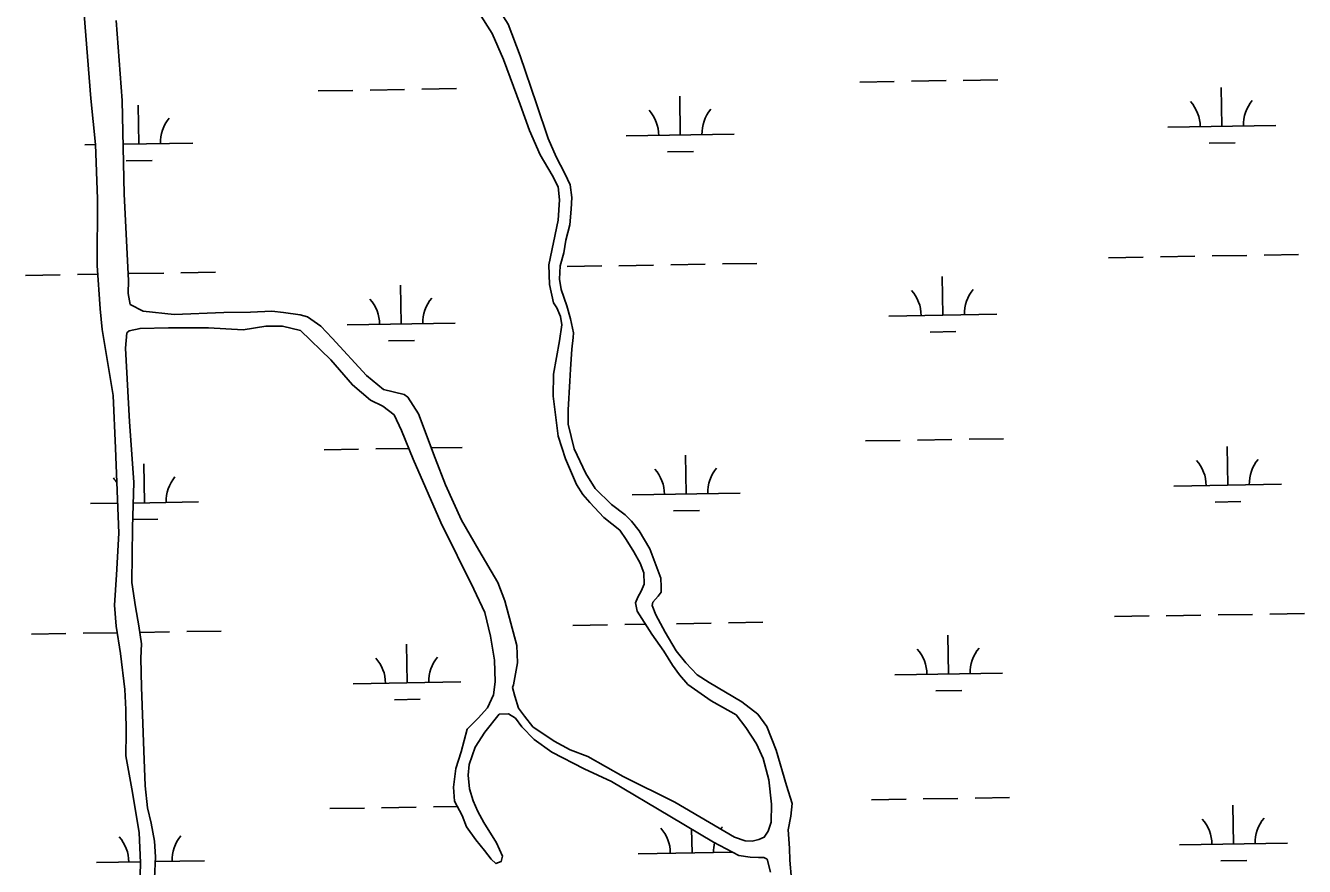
# Model space of a CAD drawing. Extents: x 3855477 to 3893699, y 299188 to 325115.
# Drawn here: x 3878664 to 3879849, y 321157 to 321936 of the extents above; entities that cross this region are included whole.
import ezdxf

# ---------------------------------------------------------------- set-up
doc = ezdxf.new("R2010")
doc.units = 0
doc.layers.add('V-TOPO-SHOR', color=7, linetype='Continuous')
doc.layers.add('V-WETL-SWMP', color=7, linetype='Continuous')

msp = doc.modelspace()

# ---------------------------------------------------------------- linework, layer by layer
at = {"layer": 'V-TOPO-SHOR'}
for points in [[(3879163, 321725.3), (3879164.8, 321736.9), (3879168.5, 321751.4), (3879169.9, 321765.8), (3879170.4, 321776.7), (3879169, 321788.4), (3879163.8, 321798.9), (3879156, 321814.2), (3879148.5, 321831.2), (3879137.6, 321863.5), (3879122.4, 321907.9), (3879111.5, 321937.3), (3879095.7, 321962.4), (3879081, 321982.7), (3879063.2, 322002.2), (3879046.5, 322022.5), (3879037.8, 322031), (3879031, 322040.8), (3879027.9, 322048.4), (3879027.9, 322052.8), (3879033.5, 322057.8)], [(3878718.4, 321946.1), (3878724.8, 321868.5), (3878729.1, 321825.8), (3878731, 321775.5), (3878730.7, 321713.6), (3878733.5, 321673.4), (3878735.3, 321654.1), (3878745.5, 321593.2), (3878747.7, 321544.2), (3878750.5, 321465.3), (3878748.4, 321426.8), (3878746.5, 321398.6), (3878748.3, 321379.3), (3878752.1, 321354), (3878756.1, 321320.5), (3878757.1, 321302), (3878757.3, 321280.7), (3878757, 321259), (3878762.7, 321228.4), (3878769.5, 321188.1), (3878770.8, 321160), (3878770.2, 321137.1)], [(3878748.1, 321940.6), (3878753.7, 321866.5), (3878755.6, 321779.7), (3878759.5, 321699.6), (3878759.4, 321687.6), (3878761.3, 321677.5), (3878773.3, 321671.3), (3878801.8, 321668.2), (3878848, 321670.1), (3878872.6, 321670.2), (3878892.3, 321671.2), (3878903.1, 321669.9), (3878918.8, 321667.7), (3878925.6, 321666), (3878937.9, 321657.4), (3878948.3, 321646.1), (3878980.1, 321611.5), (3878996, 321598.5), (3879015.2, 321593.9), (3879018.4, 321591.4), (3879028.3, 321576), (3879043.9, 321534.9), (3879053.3, 321510.2), (3879068.2, 321477.5), (3879084.4, 321449.6), (3879101.8, 321419.6), (3879108.4, 321402.7), (3879119.6, 321361.2), (3879120.2, 321345.1), (3879116.4, 321325), (3879115.6, 321322.5)], [(3879084.3, 321948.1), (3879096.5, 321928.7), (3879107.1, 321904.4), (3879122.7, 321862.8), (3879131.3, 321838.6), (3879141.1, 321816), (3879152.2, 321797.4), (3879157.7, 321786.5), (3879159.1, 321774.4), (3879157.7, 321755.5), (3879149.2, 321714.2), (3879149.8, 321696.1), (3879153.3, 321678.8), (3879156.4, 321674.3), (3879160, 321666.2), (3879161.1, 321658.6), (3879158.9, 321643.7), (3879153.3, 321612.9), (3879153.1, 321592.3), (3879157.9, 321555.3), (3879164.5, 321534.3), (3879174.7, 321510.5), (3879180.6, 321501.2), (3879187, 321493.9), (3879200.1, 321480.1), (3879214.9, 321468.2), (3879220.8, 321459.7), (3879227.9, 321448), (3879233.8, 321437.5), (3879237.3, 321428.6), (3879237.6, 321418.1), (3879234.7, 321411.7), (3879231.5, 321406.1), (3879229.4, 321400.9), (3879230.9, 321393.3), (3879244.7, 321371.8), (3879255.8, 321356), (3879263.7, 321343.1), (3879270.1, 321334.2), (3879278, 321325.2), (3879299.5, 321310.1), (3879317.9, 321299.9), (3879322.7, 321297), (3879331.8, 321285.2), (3879341.7, 321270.2), (3879347.6, 321256.5), (3879353, 321236.8), (3879355.6, 321214.2), (3879355, 321197.7), (3879352.5, 321189.3), (3879348.8, 321183.7), (3879343.6, 321181.4), (3879337.5, 321179.8), (3879331.1, 321180.3), (3879321.1, 321183.6), (3879265.9, 321216), (3879218, 321239.9), (3879185.2, 321258.3), (3879168.8, 321264.5), (3879154, 321272.7), (3879134.4, 321285.8), (3879126.5, 321295.9), (3879121, 321303.2), (3879117.5, 321314.5), (3879115.6, 321322.5)], [(3879374.1, 321144.5), (3879372.3, 321162.2), (3879372, 321173.4), (3879371, 321190.3), (3879373.5, 321203.2), (3879374.5, 321214.8), (3879369.4, 321231.7), (3879359.7, 321264.4), (3879351.1, 321286.2), (3879342.8, 321297.6), (3879328.1, 321309), (3879297.7, 321327), (3879286.5, 321334), (3879276.2, 321345.3), (3879267.1, 321356.3), (3879256.8, 321373.7), (3879248.2, 321389.9), (3879245, 321398.4), (3879245.5, 321401.6), (3879250.4, 321407.1), (3879253.2, 321410.7), (3879253.3, 321415.6), (3879253, 321423.6), (3879242.8, 321451), (3879232.9, 321467.6), (3879225.8, 321476.6), (3879219.8, 321482.3), (3879207.1, 321492), (3879192, 321506.7), (3879183.3, 321520.9), (3879172.7, 321543.5), (3879166.9, 321566.5), (3879167, 321579.7), (3879168.5, 321606.2), (3879169.1, 321617.5), (3879170.5, 321636), (3879171.8, 321646.8), (3879171.9, 321651.2), (3879169.2, 321664.1), (3879165.7, 321676.2), (3879160.6, 321691.2), (3879159.1, 321700.8), (3879159.7, 321713.3), (3879163, 321725.3)], [(3879103.2, 321297.8), (3879089.8, 321281.1), (3879080.8, 321267.1), (3879075.4, 321251.1), (3879074.4, 321241), (3879075.5, 321228.6), (3879079, 321217.3), (3879083.3, 321207.6), (3879088.8, 321197.1), (3879100.7, 321178.4), (3879106.2, 321165.9), (3879104.9, 321161.1), (3879100.1, 321159.1), (3879095.7, 321163.2), (3879089.4, 321171.3), (3879081.4, 321181.1), (3879072.7, 321193.2), (3879068.8, 321203.7), (3879061.7, 321217.1), (3879060.7, 321229.9), (3879062.9, 321247.2), (3879067.9, 321262.8), (3879073.3, 321283.7), (3879083.5, 321294), (3879092.4, 321303.6), (3879097.8, 321315.6), (3879099.5, 321327.6), (3879098.9, 321347.7), (3879095.2, 321369.9), (3879089.8, 321392), (3879079.6, 321413.5), (3879048.9, 321475.3), (3879023.4, 321533.9), (3879012.5, 321560.5), (3879005.8, 321575.1), (3878995.4, 321583.2), (3878983.8, 321588.6), (3878967.1, 321602.8), (3878947.2, 321626), (3878919, 321653.2), (3878902.2, 321657.4), (3878886.9, 321657.2), (3878865.9, 321653.8), (3878833.8, 321655.8), (3878796.8, 321655.8), (3878770.3, 321655.3), (3878760.2, 321653), (3878758.2, 321651), (3878756.8, 321636.9), (3878760.5, 321568.5), (3878764.7, 321512.6), (3878763.4, 321470.4), (3878762.8, 321419.8), (3878766.2, 321397.2), (3878769.2, 321379.5), (3878771.5, 321363), (3878770.9, 321349.7), (3878771.8, 321322.8)], [(3878771.8, 321322.8), (3878773.7, 321263.7), (3878774.9, 321231.1), (3878777.1, 321211), (3878780.6, 321196.5), (3878783.6, 321179.9), (3878784.6, 321165.4), (3878783.6, 321145.8), (3878778.8, 321114.9), (3878771.7, 321090.8), (3878771.3, 321083.6), (3878772.3, 321068.3), (3878776.6, 321058.2), (3878781.5, 321026.8), (3878785.6, 320999.8), (3878785, 320976.1), (3878781.5, 320956.8), (3878779.7, 320937.6), (3878777.8, 320915.5)], [(3879103.2, 321297.8), (3879111.7, 321298.1), (3879118.1, 321294), (3879124, 321285.9), (3879135.5, 321274.1), (3879151.9, 321262.3), (3879181.9, 321247.1), (3879207.1, 321235.2), (3879261.4, 321203.2), (3879301.7, 321179), (3879325.3, 321166.7), (3879335.7, 321165), (3879343.4, 321164.9), (3879348.2, 321164.8), (3879351.4, 321163.2), (3879354.5, 321151.1)]]:
    msp.add_lwpolyline(points, dxfattribs=at)
at = {"layer": 'V-WETL-SWMP'}
for p, q in [((3879437.2, 321883.6), (3879469.2, 321884.1)), ((3879485.2, 321884.3), (3879517.2, 321884.9)), ((3879533.2, 321885.1), (3879565.2, 321885.6)), ((3878935.4, 321875.4), (3878967.4, 321875.9)), ((3878983.4, 321876.2), (3879015.4, 321876.7)), ((3879031.4, 321876.9), (3879063.4, 321877.5)), ((3879270.9, 321834.4), (3879270.4, 321870.4)), ((3879772.8, 321842.6), (3879772.2, 321878.6)), ((3878769.1, 321826.2), (3878768.5, 321862.2)), ((3879220.9, 321833.6), (3879320.9, 321835.2)), ((3879722.8, 321841.8), (3879822.8, 321843.4)), ((3878719.1, 321825.4), (3878729.1, 321825.6)), ((3878754.6, 321826), (3878819.1, 321827)), ((3879761, 321827), (3879785, 321827.4)), ((3878757.4, 321810.6), (3878781.4, 321811)), ((3879259.2, 321818.8), (3879283.2, 321819.2)), ((3879214.1, 321713.4), (3879246.1, 321713.9)), ((3879262.1, 321714.2), (3879294.1, 321714.7)), ((3879310, 321715), (3879342, 321715.5)), ((3879667.9, 321720.8), (3879699.9, 321721.3)), ((3879715.9, 321721.6), (3879747.9, 321722.1)), ((3879763.9, 321722.4), (3879795.9, 321722.9)), ((3879811.9, 321723.1), (3879843.9, 321723.7)), ((3878664.2, 321704.4), (3878696.2, 321705)), ((3878712.2, 321705.2), (3878731.3, 321705.5)), ((3878760.2, 321706), (3878792.2, 321706.5)), ((3878808.2, 321706.8), (3878840.2, 321707.3)), ((3879166.1, 321712.6), (3879198.1, 321713.1)), ((3879514.2, 321667.5), (3879513.6, 321703.5)), ((3879012.3, 321659.4), (3879011.7, 321695.4)), ((3879464.2, 321666.7), (3879564.2, 321668.4)), ((3878962.3, 321658.5), (3879062.3, 321660.2)), ((3879000.6, 321643.7), (3879024.6, 321644.1)), ((3879502.4, 321651.9), (3879526.4, 321652.3)), ((3879442.6, 321550.9), (3879474.6, 321551.4)), ((3879490.6, 321551.7), (3879522.6, 321552.2)), ((3879538.6, 321552.5), (3879570.6, 321553)), ((3878940.8, 321542.7), (3878972.8, 321543.3)), ((3878988.8, 321543.5), (3879019.2, 321544)), ((3879040.3, 321544.4), (3879068.8, 321544.8)), ((3879276.4, 321501.8), (3879275.8, 321537.8)), ((3879778.2, 321510), (3879777.6, 321545.9)), ((3878774.5, 321493.6), (3878773.9, 321529.6)), ((3879226.4, 321501), (3879326.4, 321502.6)), ((3879728.2, 321509.1), (3879828.2, 321510.8)), ((3878724.5, 321492.8), (3878749.5, 321493.2)), ((3878764.1, 321493.4), (3878824.5, 321494.4)), ((3879766.5, 321494.3), (3879790.5, 321494.7)), ((3878763.6, 321478), (3878786.8, 321478.4)), ((3879264.6, 321486.2), (3879288.6, 321486.5)), ((3879267.5, 321381.5), (3879299.5, 321382.1)), ((3879315.5, 321382.3), (3879347.5, 321382.8)), ((3879673.3, 321388.2), (3879705.3, 321388.7)), ((3879721.3, 321388.9), (3879753.3, 321389.5)), ((3879769.3, 321389.7), (3879801.3, 321390.2)), ((3879817.3, 321390.5), (3879849.3, 321391)), ((3878669.6, 321371.8), (3878701.6, 321372.3)), ((3878717.6, 321372.6), (3878749.2, 321373.1)), ((3878770.1, 321373.4), (3878797.6, 321373.9)), ((3878813.6, 321374.2), (3878845.6, 321374.7)), ((3879171.5, 321380), (3879203.5, 321380.5)), ((3879219.5, 321380.8), (3879238.8, 321381.1)), ((3879519.6, 321334.9), (3879519, 321370.9)), ((3879017.7, 321326.7), (3879017.2, 321362.7)), ((3879469.6, 321334.1), (3879569.6, 321335.7)), ((3878967.7, 321325.9), (3879067.7, 321327.5)), ((3879006, 321311.1), (3879030, 321311.5)), ((3879507.8, 321319.3), (3879531.8, 321319.7)), ((3879448.1, 321218.3), (3879480.1, 321218.8)), ((3879496.1, 321219.1), (3879528.1, 321219.6)), ((3879544.1, 321219.9), (3879576, 321220.4)), ((3878946.2, 321210.1), (3878978.2, 321210.6)), ((3878994.2, 321210.9), (3879026.2, 321211.4)), ((3879042.2, 321211.7), (3879064.4, 321212)), ((3879783.6, 321177.3), (3879783, 321213.3)), ((3879281.8, 321169.1), (3879281.4, 321191.2)), ((3879231.8, 321168.3), (3879319.4, 321169.8)), ((3879733.6, 321176.5), (3879833.6, 321178.1)), ((3878729.9, 321160.2), (3878770.8, 321160.8)), ((3878784.4, 321161), (3878829.9, 321161.8)), ((3879771.9, 321161.7), (3879795.9, 321162.1))]:
    msp.add_line(p, q, dxfattribs=at)
for points in [[(3878718.4, 321946.1), (3878724.8, 321868.5), (3878729.1, 321825.8), (3878731, 321775.5), (3878730.7, 321713.6), (3878733.5, 321673.4), (3878735.3, 321654.1), (3878745.5, 321593.2), (3878747.7, 321544.2), (3878750.5, 321465.3), (3878748.4, 321426.8), (3878746.5, 321398.6), (3878748.3, 321379.3), (3878752.1, 321354), (3878756.1, 321320.5), (3878757.1, 321302), (3878757.3, 321280.7), (3878757, 321259), (3878762.7, 321228.4), (3878769.5, 321188.1), (3878770.8, 321160), (3878770.2, 321137.1)], [(3879115.6, 321322.5), (3879116.4, 321325), (3879120.2, 321345.1), (3879119.6, 321361.2), (3879108.4, 321402.7), (3879101.8, 321419.6), (3879084.4, 321449.6), (3879068.2, 321477.5), (3879053.3, 321510.2), (3879043.9, 321534.9), (3879028.3, 321576), (3879018.4, 321591.4), (3879015.2, 321593.9), (3878996, 321598.5), (3878980.1, 321611.5), (3878948.3, 321646.1), (3878937.9, 321657.4), (3878925.6, 321666), (3878918.8, 321667.7), (3878903.1, 321669.9), (3878892.3, 321671.2), (3878872.6, 321670.2), (3878848, 321670.1), (3878801.8, 321668.2), (3878773.3, 321671.3), (3878761.3, 321677.5), (3878759.4, 321687.6), (3878759.5, 321699.6), (3878755.6, 321779.7), (3878753.7, 321866.5), (3878748.1, 321940.6)], [(3879084.3, 321948.1), (3879096.5, 321928.7), (3879107.1, 321904.4), (3879122.7, 321862.8), (3879131.3, 321838.6), (3879141.1, 321816), (3879152.2, 321797.4), (3879157.7, 321786.5), (3879159.1, 321774.4), (3879157.7, 321755.5), (3879149.2, 321714.2), (3879149.8, 321696.1), (3879153.3, 321678.8), (3879156.4, 321674.3), (3879160, 321666.2), (3879161.1, 321658.6), (3879158.9, 321643.7), (3879153.3, 321612.8)], [(3879172.7, 321543.5), (3879166.9, 321566.5), (3879167, 321579.7), (3879168.5, 321606.2), (3879169.1, 321617.5), (3879170.5, 321636), (3879171.8, 321646.8), (3879171.9, 321651.2), (3879169.2, 321664.1), (3879165.7, 321676.2), (3879160.6, 321691.2), (3879159.1, 321700.8), (3879159.7, 321713.3), (3879163, 321725.3), (3879164.8, 321736.9), (3879168.5, 321751.4), (3879169.9, 321765.8), (3879170.4, 321776.7), (3879168.9, 321788.4), (3879163.8, 321798.9), (3879156, 321814.2), (3879148.5, 321831.2), (3879137.6, 321863.5), (3879122.4, 321907.9), (3879111.5, 321937.3)], [(3878783.6, 321145.8), (3878784.6, 321165.4), (3878783.6, 321179.9), (3878780.6, 321196.5), (3878777.1, 321211), (3878774.9, 321231.1), (3878773.7, 321263.7), (3878771.8, 321322.8), (3878770.9, 321349.7), (3878771.5, 321363), (3878769.2, 321379.5), (3878766.2, 321397.2), (3878762.8, 321419.8), (3878763.4, 321470.4), (3878764.7, 321512.6), (3878760.5, 321568.5), (3878756.8, 321636.9), (3878758.2, 321651), (3878760.2, 321653), (3878770.3, 321655.3), (3878796.8, 321655.8), (3878833.8, 321655.8), (3878865.9, 321653.8), (3878886.9, 321657.2), (3878902.2, 321657.4), (3878919, 321653.2), (3878947.2, 321626), (3878967.1, 321602.8), (3878983.8, 321588.6), (3878995.4, 321583.2), (3879005.8, 321575.1), (3879012.5, 321560.5), (3879023.4, 321533.9), (3879048.9, 321475.3), (3879079.6, 321413.5), (3879089.8, 321392), (3879095.2, 321369.9), (3879098.9, 321347.7), (3879099.5, 321327.6), (3879097.8, 321315.6), (3879092.4, 321303.6), (3879083.5, 321294), (3879073.3, 321283.7), (3879067.9, 321262.8), (3879062.9, 321247.2), (3879060.7, 321229.9), (3879061.7, 321217.1), (3879068.8, 321203.7), (3879072.7, 321193.2), (3879081.4, 321181.1), (3879089.4, 321171.3), (3879095.7, 321163.2)], [(3879153.3, 321612.8), (3879153.1, 321592.3), (3879157.9, 321555.3), (3879164.5, 321534.3), (3879174.7, 321510.5), (3879180.6, 321501.2), (3879187, 321493.9), (3879200.1, 321480.1), (3879214.9, 321468.2), (3879220.8, 321459.7), (3879227.9, 321448), (3879233.8, 321437.5), (3879237.3, 321428.6), (3879237.6, 321418.1), (3879234.7, 321411.7), (3879231.5, 321406.1), (3879229.4, 321400.9), (3879230.9, 321393.3), (3879244.7, 321371.8), (3879255.8, 321356), (3879263.7, 321343.1), (3879270.1, 321334.2), (3879278, 321325.2), (3879299.5, 321310.1), (3879317.9, 321299.9), (3879322.7, 321297), (3879331.8, 321285.2), (3879341.7, 321270.2), (3879347.6, 321256.5), (3879353, 321236.8), (3879355.6, 321214.2), (3879355, 321197.7), (3879352.5, 321189.3), (3879348.8, 321183.7), (3879343.6, 321181.4), (3879337.5, 321179.8), (3879331.1, 321180.3), (3879321.1, 321183.6), (3879265.9, 321216), (3879218, 321239.9), (3879185.2, 321258.3), (3879168.8, 321264.5), (3879154, 321272.7), (3879134.4, 321285.8), (3879126.5, 321295.9), (3879121, 321303.2), (3879117.5, 321314.5), (3879115.6, 321322.5)], [(3879374.1, 321144.5), (3879372.3, 321162.2), (3879372, 321173.4), (3879371, 321190.3), (3879373.5, 321203.2), (3879374.5, 321214.8), (3879369.4, 321231.7), (3879359.7, 321264.4), (3879351.1, 321286.2), (3879342.8, 321297.6), (3879328.1, 321309), (3879297.7, 321327), (3879286.5, 321334), (3879276.2, 321345.3), (3879267.1, 321356.3), (3879256.8, 321373.7), (3879248.2, 321389.9), (3879245, 321398.4), (3879245.5, 321401.6), (3879250.4, 321407.1), (3879253.2, 321410.7), (3879253.3, 321415.6), (3879253, 321423.6), (3879242.8, 321451), (3879232.9, 321467.6), (3879225.8, 321476.6), (3879219.8, 321482.3), (3879207.1, 321492), (3879192, 321506.7), (3879183.3, 321520.9), (3879172.7, 321543.5)], [(3879095.7, 321163.2), (3879100.1, 321159.1), (3879104.9, 321161.1), (3879106.2, 321165.9), (3879100.7, 321178.4), (3879088.8, 321197.1), (3879083.3, 321207.6), (3879079, 321217.3), (3879075.5, 321228.6), (3879074.4, 321241), (3879075.4, 321251.1), (3879080.8, 321267.1), (3879089.8, 321281.1), (3879103.2, 321297.8), (3879111.7, 321298.1), (3879118.1, 321294), (3879124, 321285.9), (3879135.5, 321274.1), (3879151.9, 321262.3), (3879181.9, 321247.1), (3879207.1, 321235.2), (3879261.4, 321203.2), (3879301.7, 321179), (3879325.3, 321166.7), (3879335.7, 321165), (3879343.4, 321164.9), (3879348.2, 321164.8), (3879351.4, 321163.2), (3879354.5, 321151.1)]]:
    msp.add_lwpolyline(points, dxfattribs=at)
for centre, start, end in [((3879215.7, 321834), 0.1615, 41.7052), ((3879326.2, 321835.8), 140.1615, 181.7052), ((3879717.5, 321842.2), 0.1615, 41.7052), ((3879828, 321844), 140.1615, 181.7052), ((3878824.3, 321827.6), 140.1615, 181.7052), ((3879458.9, 321667.1), 0.1615, 41.7052), ((3879569.4, 321668.9), 140.1615, 181.7052), ((3878957.1, 321658.9), 0.1615, 41.7052), ((3879067.6, 321660.7), 140.1615, 181.7052), ((3879221.1, 321501.4), 0.1615, 41.7052), ((3879331.6, 321503.2), 140.1615, 181.7052), ((3879723, 321509.5), 0.1615, 41.7052), ((3879833.4, 321511.3), 140.1615, 181.7052), ((3878719.3, 321493.2), 32.9786, 41.7052), ((3878829.7, 321495), 140.1615, 181.7052), ((3879464.3, 321334.5), 0.1615, 41.7052), ((3879574.8, 321336.3), 140.1615, 181.7052), ((3878962.5, 321326.3), 0.1615, 41.7052), ((3879073, 321328.1), 140.1615, 181.7052), ((3879226.5, 321168.7), 0.1615, 41.7052), ((3879337, 321170.5), 140.1615, 144.3114), ((3879728.4, 321176.9), 0.1615, 41.7052), ((3879838.9, 321178.7), 140.1615, 181.7052), ((3878724.7, 321160.5), 0.1615, 41.7052), ((3878835.2, 321162.3), 140.1615, 181.7052), ((3879337, 321170.5), 166.8828, 181.7052)]:
    msp.add_arc(centre, 35.2, start, end, dxfattribs=at)

doc.saveas('drawing.dxf')
